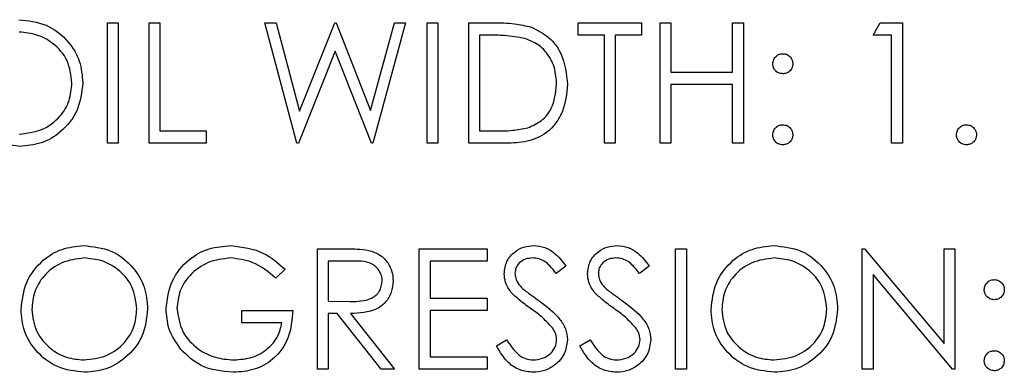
# Model space of a CAD drawing. Header units: inches. Extents: x 1880 to 2363, y -453 to -54.
# Tile 721 of 1056: x 1982.092 to 1982.828, y -73.004 to -72.74. Entities that reach past the tile are written whole.
import ezdxf

# ---------------------------------------------------------------- set-up
doc = ezdxf.new("R2010")
doc.units = ezdxf.units.IN
doc.header["$LTSCALE"] = 0.5
doc.header["$MEASUREMENT"] = 0
doc.layers.add('DSS-M-S', color=53, linetype='Continuous')

msp = doc.modelspace()

# ---------------------------------------------------------------- linework, layer by layer
at = {"layer": 'DSS-M-S', "linetype": 'Continuous', "lineweight": 25}
for p, q in [((1982.15734, -72.74272), (1982.16542, -72.74272)), ((1982.15734, -72.83272), (1982.15734, -72.74272)), ((1982.16542, -72.74272), (1982.16542, -72.83272)), ((1982.1885, -72.74272), (1982.19657, -72.74272)), ((1982.1885, -72.83272), (1982.1885, -72.74272)), ((1982.19657, -72.74272), (1982.19657, -72.82349)), ((1982.27504, -72.74272), (1982.28338, -72.74272)), ((1982.29898, -72.83272), (1982.27504, -72.74272)), ((1982.28338, -72.74272), (1982.301, -72.80873)), ((1982.301, -72.80873), (1982.32719, -72.74272)), ((1982.32719, -72.74272), (1982.32836, -72.74272)), ((1982.32836, -72.74272), (1982.35407, -72.80827)), ((1982.35407, -72.80827), (1982.37178, -72.74272)), ((1982.38004, -72.74272), (1982.35577, -72.83272)), ((1982.37178, -72.74272), (1982.38004, -72.74272)), ((1982.39619, -72.74272), (1982.40427, -72.74272)), ((1982.39619, -72.83272), (1982.39619, -72.74272)), ((1982.40427, -72.74272), (1982.40427, -72.83272)), ((1982.42734, -72.74272), (1982.44552, -72.74272)), ((1982.42734, -72.83272), (1982.42734, -72.74272)), ((1982.50927, -72.74272), (1982.55657, -72.74272)), ((1982.50927, -72.75195), (1982.50927, -72.74272)), ((1982.55657, -72.74272), (1982.55657, -72.75195)), ((1982.57042, -72.74272), (1982.5785, -72.74272)), ((1982.57042, -72.83272), (1982.57042, -72.74272)), ((1982.5785, -72.74272), (1982.5785, -72.77964)), ((1982.62465, -72.74272), (1982.63273, -72.74272)), ((1982.62465, -72.77964), (1982.62465, -72.74272)), ((1982.63273, -72.74272), (1982.63273, -72.83272)), ((1982.72965, -72.75195), (1982.73493, -72.74272)), ((1982.73493, -72.74272), (1982.75157, -72.74272)), ((1982.75157, -72.74272), (1982.75157, -72.83272)), ((1982.44175, -72.75195), (1982.43542, -72.75195)), ((1982.43542, -72.75195), (1982.43542, -72.82349)), ((1982.52888, -72.75195), (1982.50927, -72.75195)), ((1982.52888, -72.83272), (1982.52888, -72.75195)), ((1982.53696, -72.75195), (1982.53696, -72.83272)), ((1982.55657, -72.75195), (1982.53696, -72.75195)), ((1982.7435, -72.75195), (1982.72965, -72.75195)), ((1982.7435, -72.83272), (1982.7435, -72.75195)), ((1982.32754, -72.76389), (1982.30013, -72.83272)), ((1982.35461, -72.83272), (1982.32754, -72.76389)), ((1982.5785, -72.77964), (1982.62465, -72.77964)), ((1982.5785, -72.78888), (1982.5785, -72.83272)), ((1982.62465, -72.78888), (1982.5785, -72.78888)), ((1982.62465, -72.83272), (1982.62465, -72.78888)), ((1982.19657, -72.82349), (1982.23119, -72.82349)), ((1982.23119, -72.82349), (1982.23119, -72.83272)), ((1982.43542, -72.82349), (1982.44575, -72.82349)), ((1982.16542, -72.83272), (1982.15734, -72.83272)), ((1982.23119, -72.83272), (1982.1885, -72.83272)), ((1982.30013, -72.83272), (1982.29898, -72.83272)), ((1982.35577, -72.83272), (1982.35461, -72.83272)), ((1982.40427, -72.83272), (1982.39619, -72.83272)), ((1982.45523, -72.83272), (1982.42734, -72.83272)), ((1982.53696, -72.83272), (1982.52888, -72.83272)), ((1982.5785, -72.83272), (1982.57042, -72.83272)), ((1982.63273, -72.83272), (1982.62465, -72.83272)), ((1982.75157, -72.83272), (1982.7435, -72.83272)), ((1982.31427, -72.91147), (1982.33228, -72.91147)), ((1982.31427, -73.00147), (1982.31427, -72.91147)), ((1982.39042, -72.91147), (1982.44119, -72.91147)), ((1982.39042, -73.00147), (1982.39042, -72.91147)), ((1982.44119, -72.91147), (1982.44119, -72.9207)), ((1982.58196, -72.91147), (1982.59004, -72.91147)), ((1982.58196, -73.00147), (1982.58196, -72.91147)), ((1982.59004, -72.91147), (1982.59004, -73.00147)), ((1982.72157, -72.91147), (1982.72327, -72.91147)), ((1982.72157, -73.00147), (1982.72157, -72.91147)), ((1982.72327, -72.91147), (1982.78273, -72.98231)), ((1982.78273, -72.91147), (1982.7908, -72.91147)), ((1982.78273, -72.98231), (1982.78273, -72.91147)), ((1982.7908, -72.91147), (1982.7908, -73.00147)), ((1982.32234, -72.9207), (1982.32234, -72.9507)), ((1982.33922, -72.9207), (1982.32234, -72.9207)), ((1982.3985, -72.9207), (1982.3985, -72.94839)), ((1982.44119, -72.9207), (1982.3985, -72.9207)), ((1982.29004, -72.92683), (1982.28311, -72.93339)), ((1982.50004, -72.9244), (1982.49273, -72.92993)), ((1982.56234, -72.9244), (1982.55504, -72.92993)), ((1982.78897, -73.00147), (1982.72965, -72.9308)), ((1982.72965, -72.9308), (1982.72965, -73.00147)), ((1982.32234, -72.9507), (1982.33882, -72.95083)), ((1982.3985, -72.94839), (1982.44119, -72.94839)), ((1982.44119, -72.94839), (1982.44119, -72.95763)), ((1982.25773, -72.95763), (1982.2958, -72.95763)), ((1982.25773, -72.96686), (1982.25773, -72.95763)), ((1982.32234, -72.95993), (1982.32234, -73.00147)), ((1982.32891, -72.95993), (1982.32234, -72.95993)), ((1982.36197, -73.00147), (1982.32891, -72.95993)), ((1982.33889, -72.95993), (1982.37196, -73.00147)), ((1982.3985, -72.95763), (1982.3985, -72.99224)), ((1982.44119, -72.95763), (1982.3985, -72.95763)), ((1982.28773, -72.96686), (1982.25773, -72.96686)), ((1982.44811, -72.98411), (1982.45572, -72.97955)), ((1982.51042, -72.98411), (1982.51803, -72.97955)), ((1982.3985, -72.99224), (1982.44119, -72.99224)), ((1982.44119, -72.99224), (1982.44119, -73.00147)), ((1982.32234, -73.00147), (1982.31427, -73.00147)), ((1982.37196, -73.00147), (1982.36197, -73.00147)), ((1982.44119, -73.00147), (1982.39042, -73.00147)), ((1982.59004, -73.00147), (1982.58196, -73.00147)), ((1982.72965, -73.00147), (1982.72157, -73.00147)), ((1982.7908, -73.00147), (1982.78897, -73.00147))]:
    msp.add_line(p, q, dxfattribs=at)
for points, knots in [([(1982.091, -72.74041), (1982.09805, -72.74115), (1982.11215, -72.74263), (1982.12792, -72.75541), (1982.13749, -72.77108), (1982.13842, -72.78215), (1982.13888, -72.78769)], [0, 0, 0, 0, 0.279767, 0.559358, 0.779571, 1, 1, 1, 1]), ([(1982.44552, -72.74272), (1982.45093, -72.74273), (1982.46058, -72.74274), (1982.46995, -72.74498), (1982.47407, -72.74597)], [0, 0, 0, 0, 0.560445, 1, 1, 1, 1]), ([(1982.47407, -72.74597), (1982.47865, -72.74819), (1982.48782, -72.75263), (1982.49895, -72.7678), (1982.50034, -72.78088), (1982.50119, -72.78886)], [0, 0, 0, 0, 0.280264, 0.560715, 1, 1, 1, 1]), ([(1982.1308, -72.78767), (1982.13011, -72.78195), (1982.12873, -72.77053), (1982.11778, -72.75813), (1982.10481, -72.75097), (1982.09586, -72.75009), (1982.09139, -72.74964)], [0, 0, 0, 0, 0.279468, 0.5588703, 0.7795158, 1, 1, 1, 1]), ([(1982.4694, -72.75448), (1982.46428, -72.75357), (1982.45513, -72.75196), (1982.44584, -72.75196), (1982.44175, -72.75195)], [0, 0, 0, 0, 0.559542, 1, 1, 1, 1]), ([(1982.49311, -72.78884), (1982.49282, -72.78463), (1982.49224, -72.77621), (1982.48665, -72.76561), (1982.4787, -72.75803), (1982.4725, -72.75566), (1982.4694, -72.75448)], [0, 0, 0, 0, 0.280178, 0.559765, 0.779797, 1, 1, 1, 1]), ([(1982.65465, -72.7733), (1982.65479, -72.7722), (1982.65506, -72.76999), (1982.6571, -72.76755), (1982.65955, -72.76604), (1982.66128, -72.76588), (1982.66215, -72.7658)], [0, 0, 0, 0, 0.279585, 0.559454, 0.779697, 1, 1, 1, 1]), ([(1982.66215, -72.7658), (1982.66326, -72.76592), (1982.66548, -72.76618), (1982.6679, -72.76824), (1982.66944, -72.77068), (1982.66958, -72.77243), (1982.66965, -72.7733)], [0, 0, 0, 0, 0.279602, 0.559212, 0.779475, 1, 1, 1, 1]), ([(1982.66215, -72.7808), (1982.66104, -72.78067), (1982.65883, -72.78041), (1982.65639, -72.77836), (1982.65488, -72.77591), (1982.65473, -72.77417), (1982.65465, -72.7733)], [0, 0, 0, 0, 0.2796468, 0.5592988, 0.7796148, 1, 1, 1, 1]), ([(1982.66965, -72.7733), (1982.66953, -72.77441), (1982.66928, -72.77663), (1982.66722, -72.77906), (1982.66476, -72.78058), (1982.66302, -72.78073), (1982.66215, -72.7808)], [0, 0, 0, 0, 0.2795175, 0.5593264, 0.7795441, 1, 1, 1, 1]), ([(1982.09172, -72.83503), (1982.08474, -72.83426), (1982.0708, -72.83271), (1982.05528, -72.81999), (1982.04572, -72.80454), (1982.04475, -72.79359), (1982.04427, -72.78812)], [0, 0, 0, 0, 0.279663, 0.559354, 0.779636, 1, 1, 1, 1]), ([(1982.09139, -72.8258), (1982.09711, -72.82515), (1982.10854, -72.82385), (1982.12178, -72.81399), (1982.12956, -72.80116), (1982.13039, -72.79217), (1982.1308, -72.78767)], [0, 0, 0, 0, 0.27983, 0.559389, 0.779654, 1, 1, 1, 1]), ([(1982.13888, -72.78769), (1982.13809, -72.79467), (1982.13651, -72.80864), (1982.12369, -72.82412), (1982.10817, -72.83363), (1982.0972, -72.83456), (1982.09172, -72.83503)], [0, 0, 0, 0, 0.2796304, 0.5593429, 0.7795972, 1, 1, 1, 1]), ([(1982.50119, -72.78886), (1982.50053, -72.79561), (1982.49922, -72.80911), (1982.48756, -72.82521), (1982.47117, -72.83224), (1982.46056, -72.83256), (1982.45523, -72.83272)], [0, 0, 0, 0, 0.280124, 0.559248, 0.778837, 1, 1, 1, 1]), ([(1982.47148, -72.8212), (1982.47507, -72.81963), (1982.48226, -72.81648), (1982.49132, -72.8051), (1982.49243, -72.795), (1982.49311, -72.78884)], [0, 0, 0, 0, 0.280536, 0.561015, 1, 1, 1, 1]), ([(1982.65465, -72.82638), (1982.65478, -72.82527), (1982.65505, -72.82306), (1982.65708, -72.82061), (1982.65954, -72.8191), (1982.66128, -72.81895), (1982.66215, -72.81888)], [0, 0, 0, 0, 0.2795762, 0.5592837, 0.7795524, 1, 1, 1, 1]), ([(1982.66215, -72.81888), (1982.66326, -72.819), (1982.66548, -72.81925), (1982.6679, -72.82132), (1982.66944, -72.82376), (1982.66958, -72.8255), (1982.66965, -72.82638)], [0, 0, 0, 0, 0.279602, 0.559212, 0.779475, 1, 1, 1, 1]), ([(1982.79196, -72.82638), (1982.79209, -72.82527), (1982.79235, -72.82306), (1982.79439, -72.82061), (1982.79685, -72.8191), (1982.79859, -72.81895), (1982.79946, -72.81888)], [0, 0, 0, 0, 0.279576, 0.559284, 0.779552, 1, 1, 1, 1]), ([(1982.79946, -72.81888), (1982.80057, -72.819), (1982.80279, -72.81925), (1982.80521, -72.82132), (1982.80675, -72.82376), (1982.80689, -72.8255), (1982.80696, -72.82638)], [0, 0, 0, 0, 0.279602, 0.559212, 0.779475, 1, 1, 1, 1]), ([(1982.44575, -72.82349), (1982.4506, -72.8235), (1982.45925, -72.82353), (1982.46774, -72.82191), (1982.47148, -72.8212)], [0, 0, 0, 0, 0.560426, 1, 1, 1, 1]), ([(1982.66215, -72.83388), (1982.66105, -72.83374), (1982.65884, -72.83347), (1982.6564, -72.83143), (1982.65489, -72.82898), (1982.65473, -72.82724), (1982.65465, -72.82638)], [0, 0, 0, 0, 0.2795812, 0.5591432, 0.7795754, 1, 1, 1, 1]), ([(1982.66965, -72.82638), (1982.66952, -72.82748), (1982.66926, -72.82969), (1982.66721, -72.83213), (1982.66476, -72.83364), (1982.66302, -72.8338), (1982.66215, -72.83388)], [0, 0, 0, 0, 0.279469, 0.559358, 0.779674, 1, 1, 1, 1]), ([(1982.79946, -72.83388), (1982.79836, -72.83374), (1982.79615, -72.83347), (1982.79371, -72.83143), (1982.7922, -72.82898), (1982.79204, -72.82724), (1982.79196, -72.82638)], [0, 0, 0, 0, 0.279581, 0.559143, 0.779575, 1, 1, 1, 1]), ([(1982.80696, -72.82638), (1982.80683, -72.82748), (1982.80657, -72.82969), (1982.80452, -72.83213), (1982.80206, -72.83364), (1982.80033, -72.8338), (1982.79946, -72.83388)], [0, 0, 0, 0, 0.279469, 0.559358, 0.779674, 1, 1, 1, 1]), ([(1982.09273, -72.95687), (1982.09356, -72.94992), (1982.09522, -72.93604), (1982.10754, -72.92022), (1982.12309, -72.9108), (1982.134, -72.90971), (1982.13946, -72.90916)], [0, 0, 0, 0, 0.279731, 0.559327, 0.77968, 1, 1, 1, 1]), ([(1982.13946, -72.90916), (1982.14651, -72.9099), (1982.16061, -72.91138), (1982.17638, -72.92416), (1982.18595, -72.93983), (1982.18688, -72.9509), (1982.18734, -72.95644)], [0, 0, 0, 0, 0.279767, 0.559358, 0.779571, 1, 1, 1, 1]), ([(1982.20119, -72.95644), (1982.20208, -72.94938), (1982.20385, -72.93528), (1982.2168, -72.91945), (1982.23294, -72.9105), (1982.24404, -72.90961), (1982.2496, -72.90916)], [0, 0, 0, 0, 0.27959, 0.559072, 0.779411, 1, 1, 1, 1]), ([(1982.2496, -72.90916), (1982.25816, -72.91023), (1982.2735, -72.91214), (1982.28497, -72.92233), (1982.29004, -72.92683)], [0, 0, 0, 0, 0.558579, 1, 1, 1, 1]), ([(1982.33228, -72.91147), (1982.3361, -72.91146), (1982.34293, -72.91144), (1982.34969, -72.91231), (1982.35267, -72.9127)], [0, 0, 0, 0, 0.56024, 1, 1, 1, 1]), ([(1982.35267, -72.9127), (1982.35549, -72.91363), (1982.36114, -72.91551), (1982.36708, -72.92157), (1982.37036, -72.92856), (1982.37066, -72.93321), (1982.3708, -72.93554)], [0, 0, 0, 0, 0.279797, 0.5595, 0.779626, 1, 1, 1, 1]), ([(1982.45388, -72.93017), (1982.45427, -72.92697), (1982.45505, -72.92058), (1982.4612, -72.91365), (1982.46855, -72.90981), (1982.47355, -72.90938), (1982.47606, -72.90916)], [0, 0, 0, 0, 0.279553, 0.558798, 0.779378, 1, 1, 1, 1]), ([(1982.47606, -72.90916), (1982.47883, -72.90943), (1982.48437, -72.90998), (1982.49304, -72.91527), (1982.49738, -72.92093), (1982.50004, -72.9244)], [0, 0, 0, 0, 0.27975, 0.559501, 1, 1, 1, 1]), ([(1982.51619, -72.93017), (1982.51658, -72.92697), (1982.51736, -72.92058), (1982.52351, -72.91365), (1982.53085, -72.90981), (1982.53586, -72.90938), (1982.53836, -72.90916)], [0, 0, 0, 0, 0.2795526, 0.5587984, 0.7793777, 1, 1, 1, 1]), ([(1982.53836, -72.90916), (1982.54114, -72.90943), (1982.54668, -72.90998), (1982.55535, -72.91527), (1982.55969, -72.92093), (1982.56234, -72.9244)], [0, 0, 0, 0, 0.27975, 0.559501, 1, 1, 1, 1]), ([(1982.6085, -72.95687), (1982.60933, -72.94992), (1982.61099, -72.93604), (1982.62331, -72.92022), (1982.63886, -72.9108), (1982.64977, -72.90971), (1982.65523, -72.90916)], [0, 0, 0, 0, 0.279731, 0.5593268, 0.7796805, 1, 1, 1, 1]), ([(1982.65523, -72.90916), (1982.66228, -72.9099), (1982.67638, -72.91138), (1982.69215, -72.92416), (1982.70172, -72.93983), (1982.70265, -72.9509), (1982.70311, -72.95644)], [0, 0, 0, 0, 0.279767, 0.559358, 0.779571, 1, 1, 1, 1]), ([(1982.13986, -72.91839), (1982.13417, -72.91913), (1982.12281, -72.92061), (1982.10981, -72.93063), (1982.10203, -72.94338), (1982.10121, -72.95235), (1982.1008, -72.95683)], [0, 0, 0, 0, 0.279627, 0.55935, 0.77963, 1, 1, 1, 1]), ([(1982.17927, -72.95642), (1982.17858, -72.9507), (1982.17719, -72.93928), (1982.16624, -72.92688), (1982.15327, -72.91972), (1982.14433, -72.91884), (1982.13986, -72.91839)], [0, 0, 0, 0, 0.279468, 0.55887, 0.779516, 1, 1, 1, 1]), ([(1982.24933, -72.91839), (1982.24363, -72.91909), (1982.23225, -72.92047), (1982.21896, -72.93008), (1982.21078, -72.94264), (1982.20977, -72.9516), (1982.20927, -72.95607)], [0, 0, 0, 0, 0.279847, 0.559555, 0.779847, 1, 1, 1, 1]), ([(1982.28311, -72.93339), (1982.27755, -72.92882), (1982.26761, -72.92064), (1982.25491, -72.91908), (1982.24933, -72.91839)], [0, 0, 0, 0, 0.55984, 1, 1, 1, 1]), ([(1982.36273, -72.93552), (1982.36263, -72.9342), (1982.36244, -72.93157), (1982.36065, -72.92797), (1982.35811, -72.92493), (1982.35144, -72.92053), (1982.34465, -72.92062), (1982.33922, -72.9207)], [0, 0, 0, 0, 0.125307, 0.250617, 0.375954, 0.501281, 1, 1, 1, 1]), ([(1982.47516, -72.91839), (1982.47333, -72.91854), (1982.46968, -72.91882), (1982.46528, -72.92162), (1982.4624, -72.92548), (1982.46211, -72.92835), (1982.46196, -72.92979)], [0, 0, 0, 0, 0.280274, 0.559931, 0.77992, 1, 1, 1, 1]), ([(1982.49273, -72.92993), (1982.49118, -72.928), (1982.48862, -72.92481), (1982.48439, -72.92096), (1982.47998, -72.91877), (1982.47677, -72.91852), (1982.47516, -72.91839)], [0, 0, 0, 0, 0.340409, 0.560482, 0.78018, 1, 1, 1, 1]), ([(1982.53746, -72.91839), (1982.53564, -72.91854), (1982.53199, -72.91882), (1982.52759, -72.92162), (1982.52471, -72.92548), (1982.52441, -72.92835), (1982.52427, -72.92979)], [0, 0, 0, 0, 0.280274, 0.559931, 0.77992, 1, 1, 1, 1]), ([(1982.55504, -72.92993), (1982.55349, -72.928), (1982.55092, -72.92481), (1982.5467, -72.92096), (1982.54229, -72.91877), (1982.53907, -72.91852), (1982.53746, -72.91839)], [0, 0, 0, 0, 0.340409, 0.560482, 0.78018, 1, 1, 1, 1]), ([(1982.65562, -72.91839), (1982.64994, -72.91913), (1982.63858, -72.92061), (1982.62558, -72.93063), (1982.6178, -72.94338), (1982.61698, -72.95235), (1982.61657, -72.95683)], [0, 0, 0, 0, 0.279627, 0.55935, 0.77963, 1, 1, 1, 1]), ([(1982.69504, -72.95642), (1982.69434, -72.9507), (1982.69296, -72.93928), (1982.68201, -72.92688), (1982.66904, -72.91972), (1982.6601, -72.91884), (1982.65562, -72.91839)], [0, 0, 0, 0, 0.279468, 0.55887, 0.779516, 1, 1, 1, 1]), ([(1982.45891, -72.94387), (1982.45733, -72.94153), (1982.45449, -72.93736), (1982.45407, -72.93237), (1982.45388, -72.93017)], [0, 0, 0, 0, 0.55984, 1, 1, 1, 1]), ([(1982.46196, -72.92979), (1982.46206, -72.93104), (1982.46228, -72.93356), (1982.46422, -72.9377), (1982.4665, -72.94001), (1982.46789, -72.94142)], [0, 0, 0, 0, 0.279946, 0.559774, 1, 1, 1, 1]), ([(1982.52122, -72.94387), (1982.51963, -72.94153), (1982.5168, -72.93736), (1982.51638, -72.93237), (1982.51619, -72.93017)], [0, 0, 0, 0, 0.55984, 1, 1, 1, 1]), ([(1982.52427, -72.92979), (1982.52437, -72.93104), (1982.52458, -72.93356), (1982.52653, -72.9377), (1982.52881, -72.94001), (1982.5302, -72.94142)], [0, 0, 0, 0, 0.279946, 0.559774, 1, 1, 1, 1]), ([(1982.33882, -72.95083), (1982.34435, -72.95081), (1982.35127, -72.95079), (1982.35809, -72.9464), (1982.36167, -72.94226), (1982.3623, -72.93821), (1982.36273, -72.93552)], [0, 0, 0, 0, 0.499827, 0.625498, 0.751208, 1, 1, 1, 1]), ([(1982.3708, -72.93554), (1982.37057, -72.93839), (1982.3701, -72.94408), (1982.36565, -72.95164), (1982.3555, -72.9592), (1982.34574, -72.95963), (1982.33889, -72.95993)], [0, 0, 0, 0, 0.18712, 0.373979, 0.560911, 1, 1, 1, 1]), ([(1982.81273, -72.94205), (1982.81286, -72.94095), (1982.81314, -72.93874), (1982.81517, -72.9363), (1982.81763, -72.93479), (1982.81936, -72.93463), (1982.82023, -72.93455)], [0, 0, 0, 0, 0.279585, 0.559454, 0.779697, 1, 1, 1, 1]), ([(1982.82023, -72.93455), (1982.82134, -72.93467), (1982.82356, -72.93493), (1982.82598, -72.93699), (1982.82752, -72.93943), (1982.82766, -72.94118), (1982.82773, -72.94205)], [0, 0, 0, 0, 0.279602, 0.559212, 0.779475, 1, 1, 1, 1]), ([(1982.47366, -72.95611), (1982.47073, -72.95404), (1982.46549, -72.95034), (1982.46092, -72.94584), (1982.45891, -72.94387)], [0, 0, 0, 0, 0.5604127, 1, 1, 1, 1]), ([(1982.46789, -72.94142), (1982.47011, -72.94314), (1982.47408, -72.94622), (1982.47818, -72.94911), (1982.47999, -72.95038)], [0, 0, 0, 0, 0.559906, 1, 1, 1, 1]), ([(1982.53597, -72.95611), (1982.53303, -72.95404), (1982.5278, -72.95034), (1982.52323, -72.94584), (1982.52122, -72.94387)], [0, 0, 0, 0, 0.5604127, 1, 1, 1, 1]), ([(1982.5302, -72.94142), (1982.53242, -72.94314), (1982.53638, -72.94622), (1982.54049, -72.94911), (1982.5423, -72.95038)], [0, 0, 0, 0, 0.559906, 1, 1, 1, 1]), ([(1982.82023, -72.94955), (1982.81912, -72.94942), (1982.81691, -72.94916), (1982.81446, -72.94711), (1982.81296, -72.94466), (1982.8128, -72.94292), (1982.81273, -72.94205)], [0, 0, 0, 0, 0.279647, 0.559299, 0.779615, 1, 1, 1, 1]), ([(1982.82773, -72.94205), (1982.8276, -72.94316), (1982.82736, -72.94538), (1982.82529, -72.94781), (1982.82284, -72.94933), (1982.8211, -72.94948), (1982.82023, -72.94955)], [0, 0, 0, 0, 0.279517, 0.559326, 0.779544, 1, 1, 1, 1]), ([(1982.47999, -72.95038), (1982.48563, -72.95456), (1982.49349, -72.96038), (1982.50018, -72.97121), (1982.50085, -72.97669), (1982.50119, -72.97942)], [0, 0, 0, 0, 0.560115, 0.780284, 1, 1, 1, 1]), ([(1982.5423, -72.95038), (1982.54794, -72.95456), (1982.55579, -72.96038), (1982.56249, -72.97121), (1982.56316, -72.97669), (1982.5635, -72.97942)], [0, 0, 0, 0, 0.560115, 0.780284, 1, 1, 1, 1]), ([(1982.14018, -73.00378), (1982.13321, -73.00301), (1982.11926, -73.00146), (1982.10374, -72.98874), (1982.09418, -72.97329), (1982.09321, -72.96234), (1982.09273, -72.95687)], [0, 0, 0, 0, 0.279663, 0.559354, 0.779636, 1, 1, 1, 1]), ([(1982.1008, -72.95683), (1982.10149, -72.9625), (1982.10287, -72.97385), (1982.11375, -72.98608), (1982.1265, -72.99345), (1982.1354, -72.99418), (1982.13986, -72.99455)], [0, 0, 0, 0, 0.279416, 0.559077, 0.779478, 1, 1, 1, 1]), ([(1982.13986, -72.99455), (1982.14557, -72.9939), (1982.157, -72.9926), (1982.17024, -72.98274), (1982.17803, -72.96991), (1982.17885, -72.96092), (1982.17927, -72.95642)], [0, 0, 0, 0, 0.27983, 0.559389, 0.779654, 1, 1, 1, 1]), ([(1982.18734, -72.95644), (1982.18655, -72.96342), (1982.18497, -72.97739), (1982.17215, -72.99287), (1982.15663, -73.00238), (1982.14567, -73.00331), (1982.14018, -73.00378)], [0, 0, 0, 0, 0.2796304, 0.5593429, 0.7795972, 1, 1, 1, 1]), ([(1982.21222, -72.98676), (1982.20867, -72.98161), (1982.20232, -72.97241), (1982.20154, -72.96132), (1982.20119, -72.95644)], [0, 0, 0, 0, 0.559317, 1, 1, 1, 1]), ([(1982.20927, -72.95607), (1982.21019, -72.96202), (1982.21203, -72.97393), (1982.22397, -72.98651), (1982.23785, -72.99343), (1982.24723, -72.99418), (1982.25192, -72.99455)], [0, 0, 0, 0, 0.2790614, 0.5585842, 0.7792365, 1, 1, 1, 1]), ([(1982.2958, -72.95763), (1982.29525, -72.96442), (1982.29414, -72.97798), (1982.28276, -72.99403), (1982.2672, -73.00269), (1982.25655, -73.00342), (1982.25122, -73.00378)], [0, 0, 0, 0, 0.280351, 0.559367, 0.779371, 1, 1, 1, 1]), ([(1982.48989, -72.97046), (1982.48711, -72.9675), (1982.48216, -72.96219), (1982.47626, -72.95797), (1982.47366, -72.95611)], [0, 0, 0, 0, 0.559496, 1, 1, 1, 1]), ([(1982.55219, -72.97046), (1982.54942, -72.9675), (1982.54446, -72.96219), (1982.53857, -72.95797), (1982.53597, -72.95611)], [0, 0, 0, 0, 0.559496, 1, 1, 1, 1]), ([(1982.65595, -73.00378), (1982.64898, -73.00301), (1982.63503, -73.00146), (1982.61951, -72.98874), (1982.60995, -72.97329), (1982.60898, -72.96234), (1982.6085, -72.95687)], [0, 0, 0, 0, 0.279663, 0.559354, 0.779636, 1, 1, 1, 1]), ([(1982.61657, -72.95683), (1982.61726, -72.9625), (1982.61864, -72.97385), (1982.62952, -72.98608), (1982.64227, -72.99345), (1982.65117, -72.99418), (1982.65562, -72.99455)], [0, 0, 0, 0, 0.279416, 0.559077, 0.779478, 1, 1, 1, 1]), ([(1982.65562, -72.99455), (1982.66134, -72.9939), (1982.67277, -72.9926), (1982.68601, -72.98274), (1982.69379, -72.96991), (1982.69462, -72.96092), (1982.69504, -72.95642)], [0, 0, 0, 0, 0.2798297, 0.559389, 0.7796538, 1, 1, 1, 1]), ([(1982.70311, -72.95644), (1982.70232, -72.96342), (1982.70074, -72.97739), (1982.68792, -72.99287), (1982.6724, -73.00238), (1982.66144, -73.00331), (1982.65595, -73.00378)], [0, 0, 0, 0, 0.27963, 0.559343, 0.779597, 1, 1, 1, 1]), ([(1982.25192, -72.99455), (1982.25657, -72.99419), (1982.26584, -72.99348), (1982.27725, -72.98679), (1982.28515, -72.97754), (1982.28687, -72.97042), (1982.28773, -72.96686)], [0, 0, 0, 0, 0.280254, 0.559912, 0.779941, 1, 1, 1, 1]), ([(1982.49311, -72.9793), (1982.49289, -72.9775), (1982.4925, -72.9743), (1982.49068, -72.97164), (1982.48989, -72.97046)], [0, 0, 0, 0, 0.5589902, 1, 1, 1, 1]), ([(1982.55542, -72.9793), (1982.5552, -72.9775), (1982.5548, -72.9743), (1982.55299, -72.97164), (1982.55219, -72.97046)], [0, 0, 0, 0, 0.5589902, 1, 1, 1, 1]), ([(1982.45572, -72.97955), (1982.4584, -72.98366), (1982.46212, -72.98939), (1982.46975, -72.99395), (1982.47357, -72.99435), (1982.47548, -72.99455)], [0, 0, 0, 0, 0.559321, 0.779782, 1, 1, 1, 1]), ([(1982.47548, -72.99455), (1982.4779, -72.99431), (1982.48274, -72.99382), (1982.48865, -72.99018), (1982.4924, -72.985), (1982.49288, -72.9812), (1982.49311, -72.9793)], [0, 0, 0, 0, 0.280276, 0.560148, 0.780153, 1, 1, 1, 1]), ([(1982.50119, -72.97942), (1982.50069, -72.9831), (1982.49968, -72.99048), (1982.49248, -72.99832), (1982.48417, -73.00308), (1982.47838, -73.00355), (1982.47548, -73.00378)], [0, 0, 0, 0, 0.279183, 0.559085, 0.779446, 1, 1, 1, 1]), ([(1982.51803, -72.97955), (1982.5207, -72.98366), (1982.52443, -72.98939), (1982.53206, -72.99395), (1982.53588, -72.99435), (1982.53779, -72.99455)], [0, 0, 0, 0, 0.559321, 0.779782, 1, 1, 1, 1]), ([(1982.53779, -72.99455), (1982.54021, -72.99431), (1982.54504, -72.99382), (1982.55095, -72.99018), (1982.55471, -72.985), (1982.55518, -72.9812), (1982.55542, -72.9793)], [0, 0, 0, 0, 0.280276, 0.560148, 0.780153, 1, 1, 1, 1]), ([(1982.5635, -72.97942), (1982.56299, -72.9831), (1982.56199, -72.99048), (1982.55479, -72.99832), (1982.54648, -73.00308), (1982.54069, -73.00355), (1982.53779, -73.00378)], [0, 0, 0, 0, 0.279183, 0.559085, 0.779446, 1, 1, 1, 1]), ([(1982.25122, -73.00378), (1982.24281, -73.00301), (1982.22779, -73.00164), (1982.21698, -72.99131), (1982.21222, -72.98676)], [0, 0, 0, 0, 0.559617, 1, 1, 1, 1]), ([(1982.47548, -73.00378), (1982.47215, -73.00345), (1982.46549, -73.00278), (1982.45523, -72.996), (1982.45081, -72.98862), (1982.44811, -72.98411)], [0, 0, 0, 0, 0.27988, 0.559666, 1, 1, 1, 1]), ([(1982.53779, -73.00378), (1982.53446, -73.00345), (1982.5278, -73.00278), (1982.51754, -72.996), (1982.51312, -72.98862), (1982.51042, -72.98411)], [0, 0, 0, 0, 0.2798798, 0.5596658, 1, 1, 1, 1]), ([(1982.81273, -72.99513), (1982.81286, -72.99402), (1982.81312, -72.99181), (1982.81516, -72.98936), (1982.81762, -72.98785), (1982.81936, -72.9877), (1982.82023, -72.98763)], [0, 0, 0, 0, 0.279576, 0.559284, 0.779552, 1, 1, 1, 1]), ([(1982.82023, -72.98763), (1982.82134, -72.98775), (1982.82356, -72.988), (1982.82598, -72.99007), (1982.82752, -72.99251), (1982.82766, -72.99425), (1982.82773, -72.99513)], [0, 0, 0, 0, 0.279602, 0.559212, 0.779475, 1, 1, 1, 1]), ([(1982.82023, -73.00263), (1982.81912, -73.00249), (1982.81692, -73.00222), (1982.81448, -73.00018), (1982.81297, -72.99773), (1982.81281, -72.99599), (1982.81273, -72.99513)], [0, 0, 0, 0, 0.279581, 0.559143, 0.779575, 1, 1, 1, 1]), ([(1982.82773, -72.99513), (1982.8276, -72.99623), (1982.82734, -72.99844), (1982.82529, -73.00088), (1982.82283, -73.00239), (1982.8211, -73.00255), (1982.82023, -73.00263)], [0, 0, 0, 0, 0.279469, 0.559358, 0.779674, 1, 1, 1, 1])]:
    msp.add_open_spline(points, degree=3, knots=knots, dxfattribs=at)

doc.saveas('drawing.dxf')
